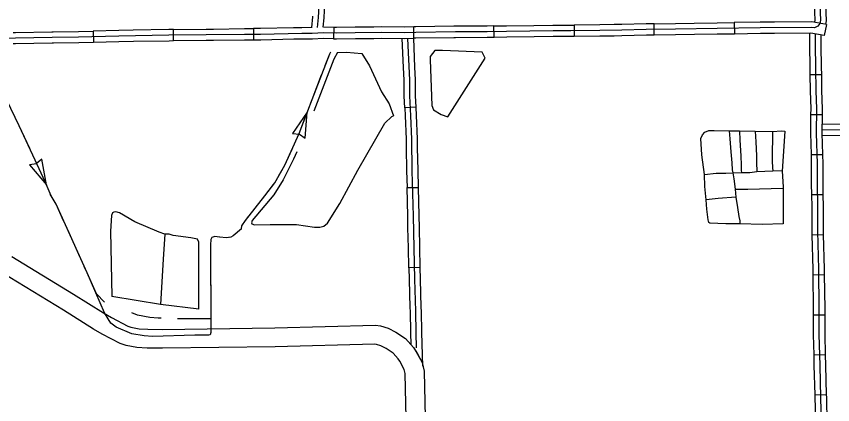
# Model space of a CAD drawing. Extents: x 1127717 to 1741049, y 2026793 to 2244711.
# Drawn here: x 1321912 to 1332669, y 2097165 to 2102285 of the extents above; entities that cross this region are included whole.
import ezdxf

# ---------------------------------------------------------------- set-up
doc = ezdxf.new("R2010")
doc.units = 0
for name, color, linetype in [('10', 7, 'Continuous'), ('31', 7, 'Continuous'), ('32', 7, 'Continuous'), ('35', 7, 'Continuous'), ('43', 7, 'Continuous'), ('45', 7, 'Continuous')]:
    doc.layers.add(name, color=color, linetype=linetype)

msp = doc.modelspace()

# ---------------------------------------------------------------- linework, layer by layer
at = {"layer": '10'}
for points in [[(1321851, 2099118), (1322667, 2098624), (1323060, 2098374), (1323164, 2098313), (1323379, 2098202), (1323421, 2098188), (1323529, 2098167), (1323643, 2098160), (1323835, 2098158), (1325316, 2098179), (1326644, 2098212), (1326711, 2098205), (1326813, 2098173), (1326913, 2098120), (1327041, 2098039), (1327146, 2097920), (1327181, 2097863), (1327259, 2097722), (1327286, 2097608), (1327303, 2096793)], [(1327053, 2096788), (1327037, 2097576), (1327024, 2097631), (1326965, 2097737), (1326944, 2097771), (1326878, 2097846), (1326787, 2097904), (1326715, 2097942), (1326660, 2097959), (1326635, 2097962), (1325321, 2097929), (1323836, 2097908), (1323634, 2097910), (1323498, 2097919), (1323357, 2097946), (1323281, 2097972), (1323043, 2098094), (1322929, 2098161), (1322535, 2098411), (1321724, 2098902)]]:
    msp.add_lwpolyline(points, dxfattribs=at)
at = {"layer": '31'}
for p, q in [((1331372, 2102201), (1331374, 2102051)), ((1322925, 2102091), (1322928, 2101941)), ((1323983, 2101960), (1323981, 2102110)), ((1325038, 2102122), (1325038, 2101972)), ((1326096, 2102139), (1326092, 2101989)), ((1327151, 2101995), (1327149, 2102145)), ((1328207, 2102007), (1328205, 2102157)), ((1329261, 2102169), (1329262, 2102019)), ((1330319, 2102036), (1330317, 2102186)), ((1332587, 2102178), (1332559, 2102030)), ((1327151, 2101995), (1327151, 2101995)), ((1328207, 2102007), (1328207, 2102007)), ((1330319, 2102036), (1330319, 2102036)), ((1323983, 2101960), (1323983, 2101960)), ((1327181, 2101087), (1327032, 2101080)), ((1327060, 2100026), (1327210, 2100029)), ((1327235, 2098973), (1327085, 2098971)), ((1327235, 2098973), (1327235, 2098973))]:
    msp.add_line(p, q, dxfattribs=at)
for points in [[(1325820, 2107351), (1325821, 2107038), (1325825, 2106695), (1325829, 2106502), (1325833, 2106031), (1325836, 2105789), (1325846, 2105329), (1325851, 2104886), (1325858, 2104656), (1325869, 2104055), (1325870, 2103709), (1325876, 2103322), (1325882, 2102902), (1325892, 2102342), (1325891, 2102271), (1325876, 2102138)], [(1325959, 2102812), (1325967, 2102342), (1325966, 2102282)], [(1325816, 2102285), (1325816, 2102276), (1325801, 2102135)], [(1325966, 2102282), (1325966, 2102266), (1325952, 2102142)], [(1330844, 2102194), (1331146, 2102198), (1331372, 2102201)], [(1331901, 2102208), (1331715, 2102206), (1331372, 2102201)], [(1332587, 2102178), (1332393, 2102214), (1331901, 2102208)], [(1322397, 2102080), (1322732, 2102086), (1322925, 2102091)], [(1323453, 2102102), (1323261, 2102098), (1322925, 2102091)], [(1323981, 2102110), (1323922, 2102109), (1323453, 2102102)], [(1323981, 2102110), (1324412, 2102116), (1324510, 2102117)], [(1324510, 2102117), (1324918, 2102122), (1325038, 2102122)], [(1325564, 2102132), (1325130, 2102122), (1325038, 2102122)], [(1325809, 2102135), (1325672, 2102134), (1325564, 2102132)], [(1326096, 2102139), (1325960, 2102142)], [(1332429, 2102131), (1332387, 2102139), (1331716, 2102131), (1331148, 2102123), (1330599, 2102115), (1330213, 2102110), (1329892, 2102102), (1329602, 2102097), (1329221, 2102094), (1328984, 2102092), (1328373, 2102084), (1328115, 2102081), (1327697, 2102078), (1327176, 2102071), (1327021, 2102068), (1326730, 2102070), (1326378, 2102065), (1326130, 2102063), (1325960, 2102067)], [(1326621, 2102143), (1326378, 2102140), (1326130, 2102138), (1326096, 2102139)], [(1327149, 2102145), (1327021, 2102143), (1326729, 2102145), (1326621, 2102143)], [(1327677, 2102153), (1327175, 2102146), (1327149, 2102145)], [(1328205, 2102157), (1328115, 2102156), (1327696, 2102153), (1327677, 2102153)], [(1328205, 2102157), (1328372, 2102159), (1328733, 2102163)], [(1328733, 2102163), (1328983, 2102167), (1329220, 2102169), (1329261, 2102169)], [(1329788, 2102175), (1329601, 2102172), (1329261, 2102169)], [(1330317, 2102186), (1330211, 2102185), (1329890, 2102177), (1329788, 2102175)], [(1330317, 2102186), (1330598, 2102190), (1330844, 2102194)], [(1325673, 2102059), (1325131, 2102047), (1324918, 2102047), (1324412, 2102041), (1323923, 2102034), (1323262, 2102023), (1322733, 2102011), (1322382, 2102004), (1321901, 2101995), (1321604, 2101993)], [(1321870, 2102070), (1321900, 2102070), (1322381, 2102079), (1322397, 2102080)], [(1325568, 2101982), (1325132, 2101972), (1325038, 2101972)], [(1326092, 2101989), (1325961, 2101992), (1325813, 2101985), (1325675, 2101984), (1325568, 2101982)], [(1325960, 2102067), (1325811, 2102060), (1325673, 2102059)], [(1326092, 2101989), (1326129, 2101988), (1326379, 2101990), (1326623, 2101993)], [(1326623, 2101993), (1326730, 2101995), (1327021, 2101993), (1327151, 2101995)], [(1327014, 2101608), (1326997, 2101992), (1327151, 2101995)], [(1327123, 2100667), (1327112, 2100974), (1327099, 2101235), (1327096, 2101444), (1327073, 2101993)], [(1327164, 2101614), (1327148, 2101995)], [(1327679, 2102003), (1327178, 2101996), (1327151, 2101995)], [(1328207, 2102007), (1328116, 2102006), (1327698, 2102003), (1327679, 2102003)], [(1328735, 2102013), (1328374, 2102009), (1328207, 2102007)], [(1329262, 2102019), (1329222, 2102019), (1328984, 2102017), (1328735, 2102013)], [(1329791, 2102025), (1329603, 2102022), (1329262, 2102019)], [(1330319, 2102036), (1330214, 2102035), (1329893, 2102027), (1329791, 2102025)], [(1330847, 2102044), (1330600, 2102040), (1330319, 2102036)], [(1331374, 2102051), (1331149, 2102048), (1330847, 2102044)], [(1331902, 2102058), (1331717, 2102056), (1331374, 2102051)], [(1332559, 2102030), (1332380, 2102064), (1331902, 2102058)], [(1322400, 2101930), (1322384, 2101929), (1321902, 2101920), (1321871, 2101920)], [(1322928, 2101941), (1322735, 2101936), (1322400, 2101930)], [(1323456, 2101952), (1323264, 2101948), (1322928, 2101941)], [(1323983, 2101960), (1323925, 2101959), (1323456, 2101952)], [(1324511, 2101967), (1324413, 2101966), (1323983, 2101960)], [(1325038, 2101972), (1324918, 2101972), (1324511, 2101967)], [(1327032, 2101080), (1327024, 2101233), (1327021, 2101442), (1327014, 2101608)], [(1327181, 2101087), (1327174, 2101238), (1327171, 2101447), (1327164, 2101614)], [(1327032, 2101080), (1327037, 2100971), (1327048, 2100665), (1327049, 2100554)], [(1327199, 2100557), (1327198, 2100669), (1327187, 2100977), (1327181, 2101087)], [(1327187, 2097916), (1327180, 2098113), (1327175, 2098398), (1327162, 2098818), (1327155, 2099233), (1327144, 2099651), (1327130, 2100249), (1327123, 2100667)], [(1327049, 2100554), (1327055, 2100247), (1327060, 2100026)], [(1327210, 2100029), (1327205, 2100250), (1327199, 2100557)], [(1327073, 2099498), (1327069, 2099650), (1327060, 2100026)], [(1327223, 2099502), (1327219, 2099653), (1327210, 2100029)], [(1327085, 2098971), (1327080, 2099232), (1327073, 2099498)], [(1327235, 2098973), (1327230, 2099235), (1327223, 2099502)], [(1327085, 2098971), (1327087, 2098816), (1327098, 2098442)], [(1327248, 2098446), (1327237, 2098820), (1327235, 2098973)], [(1327098, 2098442), (1327100, 2098396), (1327105, 2098111), (1327110, 2097960)], [(1327270, 2097674), (1327255, 2098115), (1327250, 2098400), (1327248, 2098446)], [(1327110, 2097960), (1327146, 2097920), (1327197, 2097835), (1327259, 2097722), (1327270, 2097674)]]:
    msp.add_lwpolyline(points, dxfattribs=at)
at = {"layer": '32'}
for p, q in [((1332370, 2101518), (1332520, 2101519)), ((1332379, 2100992), (1332529, 2100990)), ((1332384, 2100461), (1332534, 2100465)), ((1332390, 2099934), (1332540, 2099936)), ((1332396, 2099405), (1332546, 2099409)), ((1332409, 2098878), (1332559, 2098880)), ((1332414, 2098351), (1332564, 2098351)), ((1332420, 2097822), (1332570, 2097825)), ((1332434, 2097293), (1332584, 2097298))]:
    msp.add_line(p, q, dxfattribs=at)
for points in [[(1332364, 2102064), (1332362, 2101904), (1332369, 2101609), (1332370, 2101518)], [(1332439, 2102047), (1332437, 2101905), (1332444, 2101610), (1332447, 2101304), (1332455, 2101064), (1332450, 2100743), (1332463, 2100338), (1332463, 2100072)], [(1332513, 2102039), (1332512, 2101905), (1332519, 2101611), (1332520, 2101519)], [(1332370, 2101518), (1332372, 2101302), (1332380, 2101064), (1332379, 2100992)], [(1332520, 2101519), (1332522, 2101305), (1332530, 2101065), (1332529, 2100990)], [(1332379, 2100992), (1332375, 2100743), (1332384, 2100461)], [(1332529, 2100990), (1332525, 2100744), (1332534, 2100465)], [(1332384, 2100461), (1332388, 2100337), (1332388, 2100072), (1332390, 2099934)], [(1332534, 2100465), (1332538, 2100339), (1332538, 2100073), (1332540, 2099936)], [(1332463, 2100072), (1332468, 2099770), (1332470, 2099454), (1332483, 2098951), (1332489, 2098428), (1332489, 2098089), (1332498, 2097681), (1332511, 2097257), (1332519, 2096928), (1332517, 2096864), (1332521, 2096527), (1332526, 2096216), (1332530, 2095806), (1332536, 2095266), (1332549, 2094546), (1332553, 2094059), (1332562, 2093494), (1332570, 2093018), (1332579, 2092308), (1332587, 2091761)], [(1332540, 2099936), (1332543, 2099771), (1332545, 2099455), (1332546, 2099409)], [(1332390, 2099934), (1332393, 2099769), (1332395, 2099453), (1332396, 2099405)], [(1332396, 2099405), (1332408, 2098949), (1332409, 2098878)], [(1332546, 2099409), (1332558, 2098952), (1332559, 2098880)], [(1332409, 2098878), (1332414, 2098428), (1332414, 2098351)], [(1332559, 2098880), (1332564, 2098429), (1332564, 2098351)], [(1332414, 2098351), (1332414, 2098088), (1332420, 2097822)], [(1332564, 2098351), (1332564, 2098090), (1332570, 2097825)], [(1332420, 2097822), (1332423, 2097680), (1332434, 2097293)], [(1332570, 2097825), (1332573, 2097683), (1332584, 2097298)], [(1332434, 2097293), (1332436, 2097255), (1332442, 2096999)], [(1332584, 2097298), (1332586, 2097259), (1332594, 2096928), (1332592, 2096863), (1332593, 2096769)]]:
    msp.add_lwpolyline(points, dxfattribs=at)
at = {"layer": '35'}
for points in [[(1326142, 2101807), (1326095, 2101720), (1325831, 2101034)], [(1326142, 2101807), (1326263, 2101813), (1326464, 2101793), (1326564, 2101632), (1326725, 2101291), (1326825, 2101131), (1326880, 2100972)], [(1327596, 2100961), (1328090, 2101733), (1328049, 2101813), (1327528, 2101833), (1327427, 2101833), (1327367, 2101753), (1327367, 2101713), (1327387, 2101111), (1327407, 2101050), (1327508, 2100990), (1327596, 2100961)], [(1325607, 2100500), (1325565, 2100403), (1325430, 2100129), (1325307, 2099933), (1325020, 2099592), (1325009, 2099561), (1325016, 2099549), (1325051, 2099537), (1325257, 2099540), (1325603, 2099540), (1325842, 2099507), (1325913, 2099504), (1325965, 2099518), (1326010, 2099556), (1326173, 2099817), (1326410, 2100257), (1326767, 2100878), (1326862, 2100963), (1326880, 2100972)], [(1332018, 2099550), (1331739, 2099542), (1331444, 2099550), (1331263, 2099547), (1331052, 2099558), (1331036, 2099568), (1331029, 2099602), (1331013, 2099744), (1331002, 2099865), (1330984, 2100042), (1330981, 2100200), (1330944, 2100458), (1330931, 2100676), (1330952, 2100723), (1330984, 2100758), (1331036, 2100779), (1331107, 2100781), (1331307, 2100776)], [(1331307, 2100776), (1331313, 2100668), (1331328, 2100497), (1331342, 2100355), (1331344, 2100260), (1331355, 2100221), (1331365, 2100142), (1331384, 2100005), (1331392, 2099902), (1331413, 2099763), (1331434, 2099644), (1331444, 2099589), (1331444, 2099550)], [(1331307, 2100776), (1331442, 2100773), (1331649, 2100771), (1331876, 2100768), (1331997, 2100776), (1332041, 2100770)], [(1331442, 2100773), (1331447, 2100650), (1331457, 2100447), (1331463, 2100323), (1331463, 2100252), (1331470, 2100226)], [(1331649, 2100771), (1331655, 2100631), (1331665, 2100447), (1331665, 2100358), (1331670, 2100239)], [(1331876, 2100768), (1331876, 2100681), (1331870, 2100484), (1331873, 2100379), (1331876, 2100286), (1331881, 2100247)], [(1332041, 2100770), (1332004, 2100243), (1332018, 2100037), (1332018, 2099550)], [(1330981, 2100200), (1331134, 2100218), (1331260, 2100218), (1331355, 2100221)], [(1331355, 2100221), (1331470, 2100226), (1331578, 2100226), (1331670, 2100239), (1331881, 2100247), (1332004, 2100250)], [(1331384, 2100005), (1331552, 2100005), (1331860, 2100015), (1332018, 2100021)], [(1331392, 2099902), (1331160, 2099881), (1331002, 2099865)], [(1324298, 2099347), (1324211, 2099366), (1323979, 2099396), (1323924, 2099413), (1323868, 2099411), (1323794, 2099439), (1323472, 2099576), (1323273, 2099692), (1323221, 2099709), (1323195, 2099702), (1323179, 2099695), (1323167, 2099659), (1323153, 2099453), (1323170, 2098589)], [(1323868, 2099411), (1323848, 2099082), (1323810, 2098485)], [(1324317, 2098425), (1324317, 2099309), (1324298, 2099347)], [(1324317, 2098425), (1323810, 2098485), (1323170, 2098589)]]:
    msp.add_lwpolyline(points, dxfattribs=at)
at = {"layer": '43'}
for p, q in [((1325746, 2101021), (1325550, 2100740)), ((1325717, 2100679), (1325746, 2101021)), ((1325550, 2100740), (1325641, 2100732)), ((1325642, 2100732), (1325717, 2100679)), ((1322246, 2100402), (1322177, 2100343)), ((1322308, 2100064), (1322246, 2100402)), ((1322176, 2100342), (1322086, 2100326)), ((1322086, 2100326), (1322308, 2100064))]:
    msp.add_line(p, q, dxfattribs=at)
for points in [[(1324878, 2099482), (1324885, 2099523), (1324930, 2099594), (1325188, 2099918), (1325316, 2100089), (1325449, 2100321), (1325638, 2100740), (1325811, 2101189), (1326041, 2101790), (1326055, 2101815)], [(1325982, 2101638), (1326041, 2101790), (1326055, 2101815)], [(1325794, 2101144), (1325811, 2101189), (1325935, 2101514)], [(1324878, 2099482), (1324769, 2099392), (1324739, 2099373), (1324675, 2099363), (1324594, 2099375), (1324526, 2099380), (1324490, 2099370), (1324474, 2099344), (1324471, 2099273), (1324469, 2098965), (1324476, 2098497), (1324476, 2098231), (1324474, 2098115), (1324466, 2098087), (1324448, 2098080), (1324263, 2098082), (1323707, 2098063), (1323598, 2098073), (1323432, 2098101), (1323228, 2098189), (1323155, 2098238), (1323075, 2098376), (1322845, 2098901), (1322436, 2099808), (1322369, 2099917), (1322291, 2100104), (1322161, 2100389), (1321950, 2100841), (1321785, 2101180)], [(1325599, 2100654), (1325638, 2100740), (1325746, 2101021)], [(1322088, 2100544), (1321950, 2100841), (1321920, 2100903)], [(1325368, 2100179), (1325449, 2100321), (1325545, 2100533)], [(1322308, 2100064), (1322291, 2100104), (1322161, 2100389), (1322144, 2100425)], [(1325057, 2099754), (1325188, 2099918), (1325300, 2100067)], [(1322535, 2099589), (1322436, 2099808), (1322369, 2099917), (1322359, 2099942)], [(1324878, 2099482), (1324885, 2099523), (1324930, 2099594), (1324975, 2099650)], [(1322752, 2099107), (1322589, 2099468)], [(1324878, 2099482), (1324769, 2099392), (1324739, 2099373), (1324718, 2099370)], [(1324588, 2099375), (1324526, 2099380), (1324490, 2099370), (1324474, 2099344), (1324471, 2099273), (1324470, 2099078)], [(1323072, 2098516), (1322966, 2098625), (1322845, 2098901), (1322806, 2098987)], [(1324469, 2098946), (1324475, 2098550)], [(1323820, 2098307), (1323782, 2098306), (1323673, 2098315), (1323507, 2098344), (1323433, 2098376)], [(1324476, 2098418), (1324476, 2098295), (1324036, 2098295)]]:
    msp.add_lwpolyline(points, dxfattribs=at)
at = {"layer": '45'}
for points in [[(1332516, 2104683), (1332523, 2104405), (1332531, 2103942), (1332527, 2103494), (1332527, 2103283), (1332523, 2103172), (1332527, 2102946), (1332516, 2102832), (1332512, 2102617), (1332505, 2102336), (1332509, 2102232), (1332501, 2102191), (1332472, 2102154), (1332429, 2102131)], [(1332436, 2102573), (1332430, 2102335), (1332433, 2102237), (1332428, 2102207)], [(1332586, 2102570), (1332580, 2102336), (1332584, 2102227), (1332575, 2102180)], [(1332527, 2100865), (1332885, 2100869), (1332996, 2100861), (1333056, 2100857)], [(1332523, 2100790), (1332883, 2100794)], [(1332524, 2100715), (1332881, 2100718), (1332986, 2100711), (1333046, 2100707)]]:
    msp.add_lwpolyline(points, dxfattribs=at)

doc.saveas('drawing.dxf')
